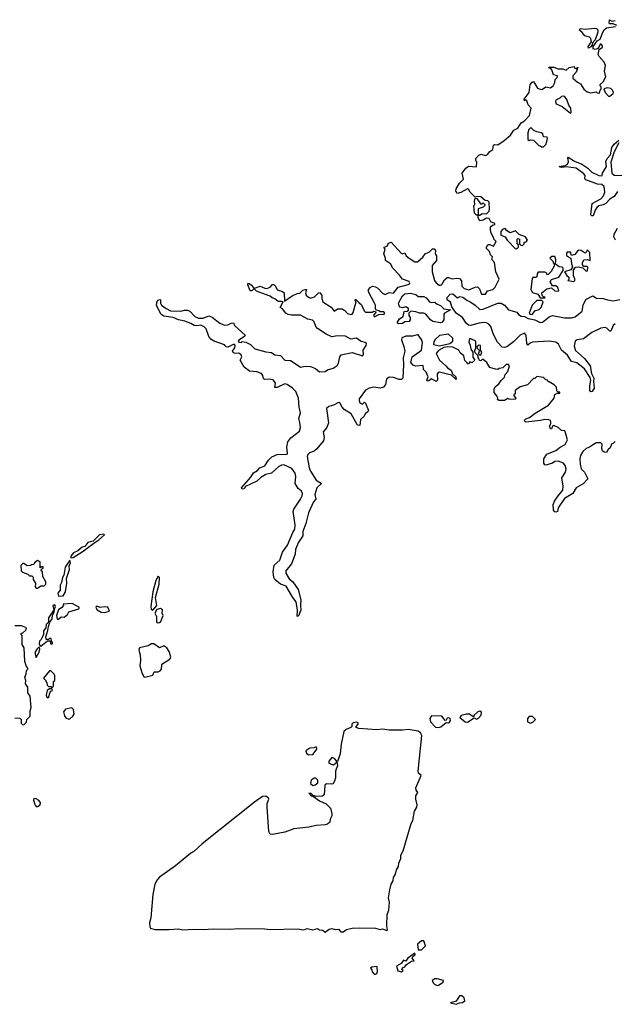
# Model space of a CAD drawing. Extents: x 2472589 to 2662339, y 701009 to 849030.
# Tile 334 of 406: x 2598368 to 2603676, y 746573 to 755365. Entities that reach past the tile are written whole.
import ezdxf

# ---------------------------------------------------------------- set-up
doc = ezdxf.new("R2010")
doc.units = 0

msp = doc.modelspace()

# ---------------------------------------------------------------- linework, layer by layer
at = {"layer": '0CON05XD'}
for points in [[(2602571.7, 753498.3), (2602570, 753515), (2602588.3, 753531.7), (2602610, 753535), (2602610, 753545), (2602575, 753560), (2602560, 753590), (2602535, 753592.5), (2602505, 753573.8), (2602475, 753570), (2602460, 753595), (2602460, 753620), (2602475, 753620), (2602497, 753633), (2602535, 753632.5), (2602557.5, 753655), (2602562.5, 753675), (2602560, 753735), (2602547, 753747), (2602521.7, 753751.7), (2602485, 753783.3), (2602455, 753787.5), (2602435, 753780), (2602390, 753825), (2602375, 753852.5), (2602365, 753853.3), (2602305, 753822), (2602272.5, 753812.5), (2602260, 753835), (2602263.8, 753855), (2602294.4, 753905.6), (2602329.5, 753940.5), (2602317.5, 753995), (2602350.7, 754039.3), (2602375, 754056.7), (2602445, 754050), (2602447.5, 754095), (2602440, 754105), (2602440, 754125), (2602466.1, 754153.9), (2602486.4, 754163.6), (2602525, 754153.8), (2602545, 754162.5), (2602565, 754187.5), (2602590, 754205), (2602597.5, 754245), (2602605, 754250), (2602635, 754247.5), (2602693.3, 754285), (2602748.8, 754335), (2602780.3, 754379.7), (2602815, 754396), (2602845, 754444), (2602875, 754463.3), (2602920, 754510), (2602933.8, 754575), (2602905.8, 754605.8), (2602895, 754640), (2602881.7, 754648.3), (2602875, 754640), (2602870, 754655), (2602916.7, 754715), (2602923.9, 754786.1), (2602941.7, 754808.3), (2602955, 754812.5), (2602990, 754755), (2603021.7, 754741.7), (2603035, 754743.3), (2603065, 754766.7), (2603105, 754756.2), (2603130.8, 754775), (2603146.2, 754805), (2603148.3, 754831.7), (2603165, 754850), (2603167.5, 754865), (2603131.7, 754871.7), (2603117, 754917), (2603108.3, 754928.3), (2603090, 754935), (2603095, 754940), (2603135, 754942.5), (2603175, 754927.5), (2603215, 754927.5), (2603245, 754913.8), (2603272.9, 754937.1), (2603317.5, 754947.5), (2603321.7, 754931.7), (2603335, 754930), (2603350, 754940), (2603335, 754897.5), (2603306.7, 754865), (2603305, 754842.5), (2603346.4, 754806.4), (2603373, 754793), (2603402.5, 754745), (2603435, 754720), (2603465, 754712.5), (2603515, 754720), (2603523, 754713), (2603545, 754710), (2603550, 754735), (2603560, 754745), (2603560, 754765), (2603550, 754775), (2603550, 754785), (2603575, 754810), (2603600, 754855), (2603587.5, 754905), (2603596.7, 754955), (2603586.7, 754985), (2603540, 755035), (2603532.5, 755055), (2603541.7, 755098.3), (2603569.3, 755120.7), (2603571.7, 755131.7), (2603560, 755145), (2603550, 755145), (2603533.3, 755106.7), (2603505, 755098.8), (2603487.5, 755105), (2603486.2, 755125), (2603524.1, 755175.9), (2603549.2, 755190.8), (2603574.3, 755255), (2603585.6, 755275), (2603605, 755291.1), (2603686.4, 755303.6)], [(2603698.3, 755311.7), (2603667, 755327), (2603635, 755327.5), (2603630, 755335), (2603633.8, 755365), (2603655, 755352.5), (2603685, 755357.5)], [(2603445, 755110), (2603443.8, 755125), (2603473, 755167), (2603465.8, 755195.8), (2603455, 755208.8), (2603411.4, 755221.4), (2603390, 755250), (2603365, 755270), (2603370, 755285), (2603415, 755281.2), (2603499.1, 755289.1), (2603515.6, 755285.6), (2603527.5, 755275), (2603530, 755255), (2603506.1, 755183.9), (2603481.7, 755158.3), (2603478.8, 755141.2), (2603466.4, 755123.6), (2603445, 755110)], [(2603285, 754530), (2603290, 754535), (2603287.5, 754575), (2603273.3, 754595), (2603249.5, 754659.5), (2603235, 754677.5), (2603225, 754682.5), (2603205, 754680), (2603190, 754665), (2603155, 754647.5), (2603150, 754635), (2603157.5, 754615), (2603210.7, 754590.7), (2603285, 754530)], [(2603635, 754682.5), (2603666.7, 754705), (2603669.3, 754719.3), (2603658, 754738), (2603645, 754750), (2603613, 754757), (2603581.7, 754748.3), (2603593.6, 754713.6), (2603625, 754682.5), (2603635, 754682.5)], [(2603045, 754230), (2603066.7, 754255), (2603080, 754305), (2603077.5, 754315), (2603045, 754320), (2603037.5, 754345), (2603024.1, 754354.1), (2602984.2, 754364.2), (2602956.4, 754376.4), (2602935, 754400), (2602925, 754397.5), (2602912.5, 754385), (2602902.5, 754355), (2602903.9, 754293.9), (2602915, 754287.5), (2602927, 754293), (2602955, 754290), (2603001.7, 754241.7), (2603015, 754240), (2603025, 754230), (2603045, 754230)], [(2603705, 753831.1), (2603673.5, 753786.5), (2603635, 753761.9), (2603599.6, 753725), (2603575, 753710.5), (2603538.4, 753701.6), (2603520.8, 753689.2), (2603504.4, 753665), (2603486, 753615), (2603472.2, 753612.2), (2603465.8, 753625), (2603477.2, 753722.8), (2603554.3, 753765.7), (2603578.2, 753791.8), (2603590.3, 753825), (2603585.9, 753875), (2603565, 753892.1), (2603525, 753895.3), (2603422, 753935), (2603411.9, 753945), (2603414.6, 753975), (2603405, 753990), (2603335, 754040), (2603245, 754050.6), (2603205, 754044.5), (2603182.5, 754055), (2603236, 754064), (2603259.2, 754075), (2603266.9, 754095), (2603260, 754135), (2603265, 754138.8), (2603321.4, 754101.4), (2603385, 754074.6), (2603438.9, 754038.9), (2603475, 754004.7), (2603538, 753975), (2603558.6, 753971.4), (2603567.1, 753975), (2603569.1, 753995), (2603606.4, 754055), (2603600.2, 754100.2), (2603611.8, 754125), (2603641.8, 754158.2), (2603654.8, 754225.2), (2603675, 754254.3), (2603715, 754290)], [(2603717.5, 754265), (2603674.1, 754185.9), (2603646, 754094), (2603655.3, 753995.3), (2603675, 753976.6), (2603776.2, 753973.8)], [(2602460, 753620), (2602455, 753620), (2602445, 753620), (2602428.3, 753638.3), (2602422.5, 753705), (2602430, 753715), (2602427.5, 753745), (2602435, 753770), (2602448.3, 753768.3), (2602481.7, 753721.7), (2602495, 753720), (2602505, 753730), (2602520, 753715), (2602520, 753705), (2602505, 753690), (2602460, 753675), (2602460, 753620)], [(2602565, 752260), (2602537.5, 752305), (2602505, 752330), (2602495, 752330), (2602485, 752320), (2602471.7, 752321.7), (2602470, 752335), (2602460, 752345), (2602460, 752365), (2602435, 752390), (2602430, 752405), (2602430, 752415), (2602440, 752425), (2602440, 752495), (2602395, 752516.2), (2602384.5, 752515.5), (2602376.2, 752485), (2602388.8, 752458.8), (2602395, 752422.5), (2602413.3, 752395), (2602412, 752352), (2602430, 752325), (2602405, 752300), (2602385, 752310), (2602375, 752290), (2602365, 752292.5), (2602362.5, 752302.5), (2602342.1, 752322.1), (2602332.3, 752362.3), (2602300.7, 752390.7), (2602287.5, 752415), (2602235, 752440.8), (2602185.7, 752444.3), (2602155, 752436.7), (2602105, 752410), (2602086, 752385), (2602115.8, 752325.8), (2602173.3, 752275), (2602186.1, 752256.1), (2602220, 752235), (2602231.7, 752201.7), (2602262.5, 752175), (2602265, 752153.3), (2602221.7, 752191.7), (2602115, 752217.5), (2602104.1, 752215.9), (2602095, 752200), (2602096.7, 752145), (2602086.1, 752133.9), (2602045, 752157.5), (2602020.7, 752139.3), (2602005, 752137.5), (2602001.2, 752145), (2602013.3, 752175), (2601997, 752217), (2601973, 752243), (2601968.3, 752278.3), (2601902, 752272), (2601881.2, 752281.2), (2601860, 752305), (2601872, 752355), (2601955.8, 752415), (2601964.1, 752484.1), (2601955, 752510), (2601925, 752550), (2601915, 752552.5), (2601875, 752538.6), (2601815, 752539.4), (2601778.8, 752525), (2601776, 752505), (2601798.3, 752448.3), (2601806, 752405), (2601790, 752345), (2601793.3, 752285), (2601786.7, 752165), (2601775, 752153.3), (2601755, 752151.2), (2601705, 752170), (2601665, 752172), (2601640.8, 752155), (2601633.2, 752106.8), (2601615, 752083.8), (2601585, 752076), (2601530, 752085), (2601487.5, 752075), (2601455, 752056.7), (2601399.3, 751980.7), (2601396.7, 751965), (2601404, 751945), (2601415, 751936.7), (2601427, 751933), (2601445, 751950), (2601455, 751940), (2601480, 751875), (2601476.7, 751863.3), (2601455, 751847.5), (2601439.3, 751820.7), (2601410, 751795), (2601405, 751742.5), (2601383.8, 751745), (2601326.2, 751845), (2601265.7, 751885.7), (2601246.7, 751905), (2601225, 751942.5), (2601215, 751946.7), (2601168, 751922), (2601128.8, 751911.2), (2601106.4, 751893.6), (2601123.3, 751765), (2601110.6, 751725), (2601078, 751685), (2601084.5, 751634.5), (2601080.6, 751605), (2601018.6, 751531.4), (2600996.4, 751513.6), (2600953.4, 751496.6), (2600938.7, 751481.3), (2600933.1, 751465), (2600950.5, 751365), (2600962.2, 751335), (2601015, 751253.8), (2601061.2, 751225), (2601020, 751185), (2601001.1, 751125), (2601012, 751085), (2600989.5, 751060.5), (2600946.9, 750963.1), (2600923.1, 750865), (2600894.2, 750795), (2600894.4, 750755), (2600852.2, 750695), (2600830.6, 750635), (2600827, 750593), (2600794, 750505), (2600743.1, 750445), (2600742.2, 750422.2), (2600773.6, 750373.6), (2600806.9, 750345), (2600855, 750276.7), (2600878, 750185), (2600873.8, 750135), (2600878.8, 750091.2), (2600855, 750037.5), (2600845, 750040), (2600848.3, 750091.7), (2600837, 750167), (2600806.2, 750205), (2600746.5, 750306.5), (2600695, 750325.8), (2600645, 750366.7), (2600637, 750383), (2600630.8, 750435), (2600638.6, 750495), (2600689.7, 750540.3), (2600715, 750610), (2600757.3, 750672.7), (2600805, 750786.2), (2600822.9, 750815), (2600826.9, 750855), (2600808.5, 750975), (2600814.5, 750995), (2600874.4, 751085), (2600890, 751115), (2600891.4, 751135), (2600884.4, 751154.4), (2600855, 751178.8), (2600828.1, 751225), (2600833.6, 751285), (2600828.2, 751315), (2600796.5, 751356.5), (2600725, 751390.5), (2600705, 751388.5), (2600680.8, 751375), (2600615, 751315.8), (2600565, 751304.3), (2600521.7, 751278.3), (2600485, 751244), (2600383.3, 751196.7), (2600372.5, 751175), (2600354.1, 751174.1), (2600347.5, 751185), (2600430.2, 751279.8), (2600455, 751318), (2600490.3, 751339.7), (2600512.5, 751365), (2600555, 751380), (2600588.7, 751431.3), (2600619.3, 751460.7), (2600665, 751481.9), (2600754.3, 751485.7), (2600759.2, 751495), (2600752.6, 751547.4), (2600760, 751595), (2600789.1, 751630.9), (2600865, 751690.8), (2600875.5, 751725), (2600867.4, 751767.4), (2600860.8, 751805), (2600874.2, 751855), (2600861.9, 751905), (2600855.7, 751985), (2600834.2, 752044.2), (2600804.3, 752074.3), (2600755, 752107.5), (2600735, 752114.2), (2600665, 752080.6), (2600645, 752082), (2600650, 752120), (2600633.3, 752145), (2600605, 752155.8), (2600552, 752152), (2600545, 752160), (2600539.2, 752189.2), (2600525, 752206), (2600485, 752220.8), (2600417.9, 752227.9), (2600371.3, 752261.3), (2600336.7, 752325), (2600350, 752355), (2600343.6, 752373.6), (2600325, 752386.2), (2600290, 752385), (2600273.6, 752393.6), (2600267.5, 752405), (2600288.8, 752435), (2600292, 752455), (2600285.6, 752465.6), (2600272.5, 752465), (2600225, 752442), (2600210, 752445), (2600195, 752462.5), (2600104.1, 752494.1), (2600075, 752513.3), (2600056.7, 752535), (2600031.2, 752605), (2600015, 752623.8), (2599985, 752637.5), (2599945, 752630), (2599925, 752633.3), (2599895, 752652.5), (2599843.2, 752673.2), (2599784.2, 752684.2), (2599737.5, 752705), (2599655, 752717.5), (2599626.6, 752736.6), (2599587.5, 752815), (2599595, 752848), (2599605, 752862), (2599617.1, 752867.1), (2599626, 752865), (2599625.6, 752835), (2599634.6, 752814.6), (2599673.8, 752785), (2599713.6, 752766.4), (2599805, 752761.2), (2599838.3, 752771.7), (2599865, 752772.5), (2599885, 752762.5), (2599930, 752715), (2599965, 752700.6), (2600005, 752698.8), (2600055, 752720), (2600085, 752710), (2600155, 752656.7), (2600195, 752637.5), (2600225, 752640), (2600255, 752655.6), (2600275, 752657.1), (2600286.2, 752635), (2600379.3, 752549.3), (2600375, 752537.5), (2600325, 752503.3), (2600318.8, 752495), (2600324.3, 752484.3), (2600345, 752483.3), (2600355, 752492.5), (2600385, 752486.7), (2600426.7, 752465), (2600465.6, 752425.6), (2600565, 752399.2), (2600615, 752394), (2600643.8, 752373.8), (2600695, 752366.2), (2600735, 752326), (2600785, 752322), (2600835, 752288), (2600875, 752263.1), (2600915, 752270), (2600965, 752269.2), (2601009.7, 752249.7), (2601045, 752220.8), (2601095, 752224), (2601115, 752237.5), (2601165, 752253.8), (2601202.1, 752277.9), (2601212.4, 752297.6), (2601225.7, 752354.3), (2601238.8, 752371.2), (2601334.2, 752394.2), (2601427.5, 752365), (2601436, 752375), (2601433.3, 752415), (2601460, 752455), (2601463.8, 752473.8), (2601452.5, 752482.5), (2601415, 752492.5), (2601375, 752522.5), (2601325, 752511.2), (2601275, 752538.6), (2601205, 752540.8), (2601155, 752533.8), (2601105, 752558), (2601027.4, 752607.4), (2601012.5, 752625), (2600995, 752666.7), (2600981.2, 752681.2), (2600941.3, 752691.3), (2600875, 752727.1), (2600793.9, 752726.1), (2600765, 752732.5), (2600744.5, 752744.5), (2600714, 752784), (2600692.5, 752795), (2600720, 752845), (2600705, 752847.5), (2600675, 752848), (2600645, 752873.8), (2600621.7, 752881.7), (2600605, 752896.7), (2600495, 752936.2), (2600477.5, 752945), (2600465, 752960), (2600455, 752960), (2600440, 752945), (2600425, 752942.5), (2600403, 752997), (2600405, 753010), (2600415, 753010), (2600437.5, 752995), (2600455, 752970), (2600465, 752967.5), (2600515, 752984.2), (2600555, 752968), (2600575, 752966.2), (2600603.3, 752976.7), (2600625, 753000), (2600635, 753000), (2600652.5, 752985), (2600665, 752953.3), (2600715, 752937.5), (2600730, 752925), (2600733, 752853), (2600801.4, 752898.6), (2600845, 752920), (2600868, 752922), (2600895, 752948.8), (2600915, 752956.7), (2600926.7, 752955), (2600918.8, 752925), (2600923.8, 752905), (2600945, 752886), (2600965, 752878), (2601000.5, 752889.5), (2601035, 752926.7), (2601045, 752930), (2601065.8, 752905.8), (2601064, 752875), (2601074, 752845), (2601148.8, 752798.8), (2601173.9, 752763.9), (2601205, 752782.5), (2601245, 752783.3), (2601269.5, 752769.5), (2601295, 752741.2), (2601325, 752734), (2601335, 752736.7), (2601345, 752750), (2601370, 752845), (2601362.5, 752855), (2601365, 752870), (2601395, 752840), (2601418.3, 752818.3), (2601443.8, 752765), (2601455, 752753.8), (2601515, 752752.5), (2601528.3, 752761.7), (2601545, 752760), (2601547, 752753), (2601527.5, 752725), (2601535, 752712.5), (2601575, 752733.3), (2601622.5, 752735), (2601627.5, 752745), (2601617.5, 752755), (2601585, 752757.5), (2601575, 752766.7), (2601551.7, 752771.7), (2601543, 752783), (2601543.8, 752815), (2601536, 752835), (2601480, 752935), (2601482.5, 752955), (2601496.7, 752975), (2601517, 752987), (2601545, 752980), (2601565, 752967.5), (2601605, 752922), (2601629.5, 752910.5), (2601665, 752928.8), (2601705, 752923.8), (2601745, 752975.8), (2601835, 752999.2), (2601848, 753005), (2601851.2, 753015), (2601845, 753026.2), (2601785, 753046.7), (2601757.5, 753085), (2601697.7, 753147.7), (2601676.7, 753185), (2601633.9, 753213.9), (2601633.3, 753235), (2601617.5, 753275), (2601630, 753315), (2601620, 753325), (2601620, 753335), (2601648.3, 753341.7), (2601660.7, 753369.3), (2601685, 753380), (2601775, 753278.8), (2601785, 753273.3), (2601805, 753283.3), (2601816.9, 753256.9), (2601845, 753234.3), (2601895, 753202.2), (2601918.1, 753201.9), (2601965.7, 753244.3), (2601986.7, 753275), (2602027.1, 753292.9), (2602051.7, 753318.3), (2602068.8, 753318.8), (2602080, 753305), (2602077.5, 753275), (2602087.5, 753255), (2602090, 753215), (2602051.2, 753168.8), (2602051.2, 753115), (2602071.2, 753035), (2602085, 753016.7), (2602112.5, 752995), (2602125, 752993.8), (2602135, 753000), (2602158.8, 753041.2), (2602185, 753062), (2602195, 753063.8), (2602228.3, 753051.7), (2602265, 753058), (2602294.1, 753054.1), (2602312.3, 753032.3), (2602314.3, 752985), (2602335, 752964.4), (2602377.3, 752952.7), (2602435, 752978), (2602455, 752978.8), (2602471.2, 752961.2), (2602491.2, 752915), (2602525, 752914), (2602545, 752943.3), (2602590, 752955), (2602613, 752977), (2602647, 753047), (2602617.5, 753115), (2602605.8, 753195.8), (2602582.5, 753225), (2602587, 753247), (2602570, 753265), (2602562.5, 753295), (2602533.3, 753325), (2602545, 753352.5), (2602555, 753356.7), (2602565, 753357.5), (2602598.3, 753341.7), (2602620, 753385), (2602600, 753405), (2602600, 753415), (2602572.5, 753465), (2602571.7, 753498.3)], [(2602795, 753320), (2602805, 753322.5), (2602820, 753335), (2602820, 753355), (2602810, 753365), (2602810, 753405), (2602815, 753410), (2602830, 753405), (2602830, 753365), (2602841.7, 753351.7), (2602855, 753350), (2602870, 753365), (2602871.7, 753378.3), (2602888.3, 753381.7), (2602900, 753395), (2602882.5, 753425), (2602827.5, 753447.5), (2602795, 753480), (2602745, 753462.5), (2602713.6, 753483.6), (2602705, 753497.5), (2602695, 753500), (2602677, 753493), (2602662.5, 753475), (2602661.7, 753441.7), (2602702.5, 753425), (2602720, 753395), (2602795, 753320)], [(2603685.9, 753395), (2603670.6, 753425), (2603675, 753451.4), (2603705.2, 753505)], [(2603315, 753027.5), (2603322.5, 753035), (2603322.5, 753055), (2603312.5, 753075), (2603312.5, 753127.5), (2603330, 753155), (2603355, 753157.5), (2603395, 753150), (2603425, 753120), (2603437, 753123), (2603440, 753155), (2603431.7, 753161.7), (2603405, 753160), (2603392.5, 753175), (2603392.5, 753195), (2603405, 753220), (2603435, 753222.5), (2603460, 753215), (2603457.5, 753285), (2603437, 753307), (2603430, 753305), (2603428.3, 753291.7), (2603415, 753280), (2603380, 753305), (2603353, 753307), (2603325, 753267.5), (2603295, 753260), (2603285, 753290), (2603255, 753290), (2603248.3, 753281.7), (2603250, 753255), (2603287, 753237), (2603292.5, 753185), (2603302.5, 753155), (2603288.8, 753131.2), (2603230, 753115), (2603250.7, 753080.7), (2603270, 753065), (2603270, 753045), (2603262.5, 753035), (2603315, 753027.5)], [(2603055, 752880), (2603058.3, 752888.3), (2603045, 752890), (2603031.7, 752901.7), (2603030, 752925), (2603075, 752962.5), (2603115, 752970), (2603145, 752942.5), (2603175, 752940), (2603180, 752945), (2603172.5, 752975), (2603155, 752987.5), (2603125, 752990), (2603103.3, 753025), (2603113.8, 753046.2), (2603180, 753065), (2603220, 753125), (2603220, 753145), (2603210, 753155), (2603185, 753157.5), (2603151.7, 753181.7), (2603152.5, 753225), (2603145, 753250), (2603118.3, 753251.7), (2603100, 753235), (2603130, 753205), (2603130, 753195), (2603140, 753185), (2603140, 753165), (2603113, 753117), (2603085, 753090), (2603075, 753090), (2603070, 753105), (2603055, 753110), (2602995, 753110), (2602986.2, 753095), (2602985, 753070), (2602975, 753062.5), (2602948.3, 753061.7), (2602942.5, 753055), (2602930, 752955), (2602945, 752930), (2602993, 752913), (2603015, 752880), (2603055, 752880)], [(2601748.3, 752648.3), (2601740, 752655), (2601740, 752665), (2601757.5, 752695), (2601790, 752715), (2601800.7, 752759.3), (2601827, 752763), (2601838.3, 752771.7), (2601840, 752785), (2601815, 752802.5), (2601785, 752792.5), (2601765, 752797.5), (2601755, 752810), (2601750, 752835), (2601785, 752900), (2601805, 752915.7), (2601855, 752923.8), (2601905, 752910), (2601925, 752893.8), (2601975, 752892), (2601995, 752882), (2602025.8, 752845.8), (2602045, 752838.8), (2602075, 752843.3), (2602095.5, 752825.5), (2602125, 752812.2), (2602153.5, 752783.5), (2602212.5, 752775), (2602160, 752745), (2602153.3, 752735), (2602154.2, 752685), (2602138.6, 752665), (2602125, 752658.9), (2602055, 752670), (2602035, 752683.8), (2601994.4, 752734.4), (2601975.8, 752745.8), (2601935.7, 752744.3), (2601905, 752756.2), (2601858.3, 752761.7), (2601842.5, 752745), (2601843, 752723), (2601852.5, 752705), (2601852.5, 752685), (2601845, 752670), (2601805, 752667.5), (2601785, 752652.5), (2601748.3, 752648.3)], [(2603685, 752649.5), (2603664.6, 752635), (2603645, 752583.8), (2603635, 752584), (2603609.4, 752609.4), (2603595, 752615.5), (2603555, 752610.3), (2603475, 752572.7), (2603402.1, 752515), (2603344, 752506), (2603327.7, 752495), (2603318.7, 752448.7), (2603330.9, 752410.9), (2603410.6, 752340.6), (2603460, 752275), (2603473.3, 752205), (2603492.9, 752165), (2603489.2, 752135), (2603495.8, 752075), (2603477.5, 752045), (2603465, 752043.3), (2603457.5, 752055), (2603456.2, 752096.2), (2603465.8, 752145), (2603459.8, 752169.8), (2603408.5, 752248.5), (2603341.6, 752301.6), (2603295, 752314), (2603258.4, 752368.4), (2603205.6, 752415), (2603178.1, 752468.1), (2603155, 752484.6), (2603095, 752493.2), (2602945.5, 752484.5), (2602924.2, 752475.8), (2602905, 752457.5), (2602894, 752475), (2602887.6, 752547.6), (2602875, 752566.7), (2602835, 752549.6), (2602775, 752490), (2602715, 752443.3), (2602695, 752436.9), (2602675, 752440.6), (2602634.4, 752485), (2602597.5, 752555), (2602572.9, 752625), (2602556.8, 752646.8), (2602535, 752658.7), (2602515, 752660.4), (2602465.3, 752654.7), (2602395, 752634.3), (2602375, 752636), (2602354.4, 752654.4), (2602320, 752705), (2602264, 752745), (2602225, 752802.5), (2602213.8, 752843.8), (2602183.8, 752865), (2602184, 752885), (2602212, 752915), (2602235, 752917.1), (2602275, 752882.5), (2602297.1, 752892.9), (2602325, 752886.9), (2602359.5, 752859.5), (2602395, 752844.2), (2602435, 752816.9), (2602475, 752778), (2602505, 752781.4), (2602635, 752834.2), (2602665, 752832.9), (2602694.6, 752814.6), (2602732, 752775), (2602805, 752753.8), (2602821.8, 752731.8), (2602845, 752716.5), (2602875, 752716.2), (2602908.3, 752698.3), (2602965.7, 752685.7), (2603015, 752661.8), (2603035, 752665.5), (2603095, 752713.3), (2603124.3, 752724.3), (2603231.8, 752701.8), (2603295, 752702.1), (2603327.6, 752712.4), (2603387.9, 752762.1), (2603396.5, 752815), (2603422.2, 752867.8), (2603485, 752899.4), (2603517.3, 752877.3), (2603575.8, 752875.8), (2603615, 752863.4)], [(2602925, 752733.3), (2602945, 752734.6), (2602966, 752764), (2603005, 752777.5), (2603023.8, 752795), (2603040, 752845), (2603028.3, 752858.3), (2602985, 752857.5), (2602942.8, 752817.2), (2602916.9, 752745), (2602925, 752733.3)], [(2603615, 752863.4), (2603665, 752853.4), (2603724.1, 752865.9)], [(2602115, 752453.8), (2602207, 752473), (2602233.8, 752495), (2602235, 752522.5), (2602195, 752556.7), (2602113.9, 752546.1), (2602073.3, 752505), (2602063.3, 752485), (2602062.5, 752465), (2602115, 752453.8)], [(2602485, 752370), (2602492.5, 752395), (2602480, 752415), (2602480, 752455), (2602465, 752460), (2602450, 752445), (2602451.7, 752431.7), (2602470, 752415), (2602467, 752393), (2602460, 752385), (2602471.7, 752371.7), (2602485, 752370)], [(2603685, 751600), (2603665, 751580), (2603650, 751575), (2603638.3, 751541.7), (2603621.7, 751528.3), (2603605, 751500), (2603585, 751503.3), (2603570, 751515), (2603563.3, 751535), (2603566.7, 751575), (2603555, 751586.2), (2603515, 751585.8), (2603480, 751565), (2603455, 751546.7), (2603425, 751536.2), (2603395, 751508), (2603374.3, 751475), (2603369.2, 751445), (2603370, 751395), (2603380.8, 751355), (2603408.8, 751325), (2603440, 751265), (2603399.1, 751220.9), (2603335, 751184), (2603306.4, 751133.6), (2603231.3, 751088.7), (2603173.9, 751006.1), (2603170, 750975), (2603155, 750966.7), (2603145, 750970), (2603134, 750985), (2603131.2, 751035), (2603142, 751065), (2603173.3, 751115), (2603217.5, 751165), (2603219.7, 751199.7), (2603208.8, 751275), (2603240.8, 751325), (2603245.7, 751355), (2603237.5, 751385), (2603223.8, 751405), (2603175, 751424), (2603145, 751419.2), (2603125, 751406.2), (2603065, 751386.7), (2603055, 751390), (2603047.5, 751405), (2603047, 751443), (2603075, 751486.2), (2603155, 751518.1), (2603191.2, 751548.8), (2603237, 751573), (2603256.9, 751615), (2603243.6, 751666.4), (2603233.6, 751693.6), (2603205, 751696), (2603175, 751723.3), (2603135, 751742.5), (2603123, 751737), (2603115, 751712.5), (2603105, 751712.5), (2603097.5, 751735), (2603110, 751755), (2603110, 751775), (2603107.5, 751785), (2603091.7, 751791.7), (2603055, 751796), (2603016.4, 751786.4), (2602885, 751772.5), (2602872.5, 751785), (2602885, 751802.5), (2602918.3, 751811.7), (2602969.3, 751850.7), (2603087.3, 751922.7), (2603140, 751985), (2603145, 752017.5), (2603165, 752030), (2603188.3, 752031.7), (2603188.3, 752038.3), (2603175, 752040), (2603161.7, 752051.7), (2603160, 752085), (2603140, 752105), (2603095, 752130), (2603085, 752130), (2603080, 752145), (2603065, 752150), (2603045, 752170), (2602985, 752180), (2602965, 752160), (2602955, 752160), (2602900, 752105), (2602834.1, 752085.9), (2602790, 752055), (2602790, 752025), (2602780, 752015), (2602780, 752005), (2602797, 751987), (2602790, 751975), (2602737, 751977), (2602725, 751982.5), (2602695, 751963.3), (2602643.6, 751963.6), (2602633, 751973), (2602637.5, 751985), (2602627.5, 752005), (2602602.5, 752035), (2602602.5, 752065), (2602613.6, 752086.4), (2602645, 752112.5), (2602665.8, 752144.2), (2602695, 752173.3), (2602702.5, 752197.5), (2602725, 752222.5), (2602740, 752275), (2602730, 752285), (2602710, 752285), (2602680, 752255), (2602648.3, 752251.7), (2602635, 752242.5), (2602615, 752243.3), (2602565, 752260)], [(2598825, 750560), (2598845, 750564), (2598935, 750619.2), (2599028.3, 750691.7), (2599075, 750719.2), (2599123.3, 750765), (2599120, 750770), (2599080, 750765), (2599022.1, 750707.9), (2598975, 750697.1), (2598947.6, 750662.4), (2598925, 750654), (2598887.8, 750622.2), (2598846.7, 750605), (2598823.6, 750573.6), (2598825, 750560)], [(2598525, 750290), (2598555, 750310), (2598585, 750310), (2598600, 750325), (2598600, 750345), (2598573, 750393), (2598570, 750435), (2598560, 750445), (2598561.7, 750458.3), (2598578.3, 750471.7), (2598578.3, 750478.3), (2598565, 750480), (2598551.7, 750471.7), (2598550, 750525), (2598525, 750537.5), (2598500, 750515), (2598495, 750500), (2598473, 750497), (2598465, 750490), (2598435, 750487.5), (2598405, 750510), (2598395, 750510), (2598378.3, 750491.7), (2598380, 750445), (2598393.3, 750433.3), (2598440, 750415), (2598455, 750400), (2598475, 750400), (2598488.3, 750388.3), (2598487.5, 750365), (2598510, 750335), (2598510, 750315), (2598503, 750303), (2598515, 750290), (2598525, 750290)], [(2598715, 750217.5), (2598755, 750220), (2598775.6, 750255), (2598788, 750335), (2598786.7, 750375), (2598813.3, 750455), (2598810, 750485), (2598820, 750515), (2598815, 750540), (2598773.4, 750476.6), (2598762.9, 750405), (2598749.2, 750385), (2598740.5, 750339.5), (2598728, 750315), (2598727.7, 750272.3), (2598707, 750243), (2598715, 750217.5)], [(2599555, 750093.3), (2599591.2, 750135), (2599578.6, 750205), (2599612.9, 750325), (2599616.4, 750383.6), (2599605, 750397.5), (2599581.5, 750358.5), (2599555.7, 750255), (2599538.6, 750125), (2599541.7, 750101.7), (2599555, 750093.3)], [(2598555, 749772.5), (2598615, 749820), (2598638.3, 749818.3), (2598643, 749793), (2598655, 749790), (2598660, 749795), (2598660, 749805), (2598650, 749815), (2598648.3, 749838.3), (2598635, 749840), (2598625, 749830), (2598605, 749830), (2598600, 749855), (2598619.3, 749910.7), (2598623.8, 749946.2), (2598637.5, 749985), (2598656, 750014), (2598661.2, 750048.8), (2598676.4, 750073.6), (2598677, 750103), (2598686, 750125), (2598681.7, 750141.7), (2598662.5, 750135), (2598672.5, 750095), (2598623.3, 750025), (2598623.3, 749986.7), (2598604.1, 749965.9), (2598601.2, 749935), (2598580.8, 749909.2), (2598580, 749875), (2598559.1, 749830.9), (2598543.8, 749815), (2598542.5, 749795), (2598547.5, 749777.5), (2598555, 749772.5)], [(2598701.7, 750011.7), (2598715, 750012.5), (2598738.3, 750031.7), (2598765, 750030), (2598795, 750052.5), (2598805, 750077.5), (2598896.4, 750103.6), (2598900, 750115), (2598835, 750152), (2598755, 750147.5), (2598760, 750135), (2598743.3, 750115), (2598713.3, 750095), (2598696.7, 750045), (2598701.7, 750011.7)], [(2599125, 750072.5), (2599170, 750085), (2599155, 750120), (2599125, 750123.3), (2599086.4, 750116.4), (2599065, 750126.2), (2599050, 750125), (2599047.5, 750115), (2599060, 750095), (2599094.4, 750074.4), (2599125, 750072.5)], [(2599595, 749980), (2599615, 749983.3), (2599628.3, 749991.7), (2599647.5, 750045), (2599640.8, 750065), (2599642.5, 750095), (2599625, 750108.8), (2599590.8, 750099.2), (2599573.8, 750065), (2599587.5, 750035), (2599589.3, 749989.3), (2599595, 749980)], [(2598405, 749070), (2598428.3, 749091.7), (2598430, 749115), (2598460, 749145), (2598460, 749195), (2598470, 749225), (2598460, 749325), (2598440, 749355), (2598440, 749405), (2598420, 749435), (2598422.5, 749465), (2598413.3, 749495), (2598426.1, 749523.9), (2598427.5, 749552.5), (2598440, 749565), (2598440, 749575), (2598428.3, 749588.3), (2598412.5, 749635), (2598407.5, 749755), (2598390, 749785), (2598390, 749865), (2598380, 749875), (2598381.7, 749888.3), (2598395, 749890), (2598422.5, 749915), (2598427.5, 749935), (2598385, 749953.3), (2598325, 749953.3)], [(2598515, 749670), (2598541.7, 749718.3), (2598548, 749745), (2598545, 749760), (2598535, 749758.8), (2598523.1, 749746.9), (2598504, 749716), (2598515, 749670)], [(2599485, 749493.8), (2599555, 749511.2), (2599568.3, 749541.7), (2599605, 749541.2), (2599620.5, 749549.5), (2599633.8, 749565), (2599636.2, 749603.8), (2599644, 749616), (2599706.7, 749655), (2599717.5, 749675), (2599701.2, 749725), (2599682.5, 749755), (2599655, 749773.3), (2599615, 749757.5), (2599565, 749793.3), (2599545, 749792.5), (2599515, 749773.3), (2599436.7, 749755), (2599432, 749735), (2599442.5, 749695), (2599446.2, 749645), (2599441.2, 749595), (2599456.7, 749535), (2599477, 749497), (2599485, 749493.8)], [(2598655, 749400), (2598670, 749415), (2598670, 749455), (2598680, 749465), (2598680, 749505), (2598675, 749520), (2598645, 749550), (2598635, 749550), (2598580, 749485), (2598600, 749465), (2598600, 749455), (2598610, 749445), (2598611.7, 749421.7), (2598625, 749410), (2598645, 749410), (2598655, 749400)], [(2598615, 749310), (2598625, 749312.5), (2598639.3, 749360.7), (2598645, 749370), (2598660, 749375), (2598655, 749390), (2598635, 749390), (2598613.6, 749376.4), (2598603.9, 749333.9), (2598610, 749315), (2598615, 749310)], [(2598805, 749120), (2598815, 749122.5), (2598843, 749147), (2598852.5, 749165), (2598847.5, 749205), (2598831.7, 749221.7), (2598775, 749210), (2598760, 749185), (2598768.3, 749148.3), (2598780, 749130), (2598805, 749120)], [(2602105, 749043.5), (2602127.8, 749052.2), (2602175, 749090), (2602195, 749087.5), (2602205, 749092.5), (2602213, 749107), (2602210, 749125), (2602195, 749132.5), (2602185, 749127.5), (2602175, 749110), (2602165, 749107.5), (2602135, 749147.5), (2602045, 749150), (2602030, 749125), (2602036.4, 749096.4), (2602078.7, 749048.7), (2602105, 749043.5)], [(2602365, 749092), (2602425, 749130), (2602445, 749120), (2602463, 749127), (2602487.5, 749155), (2602490.7, 749180.7), (2602475, 749190), (2602457.5, 749185), (2602423.6, 749156.4), (2602415, 749140), (2602383.8, 749163.8), (2602355, 749163.8), (2602309.3, 749150.7), (2602297.5, 749135), (2602345, 749096.2), (2602365, 749092)], [(2602925, 749084.3), (2602948.3, 749091.7), (2602973.3, 749115), (2602945, 749144), (2602916.1, 749143.9), (2602901.2, 749125), (2602901.2, 749095), (2602925, 749084.3)], [(2598325, 749130), (2598368.3, 749128.3), (2598380, 749115), (2598380, 749085), (2598391.7, 749071.7), (2598405, 749070)], [(2601095, 747218), (2601131.4, 747245), (2601155, 747251.6), (2601185, 747241.1), (2601215, 747243.1), (2601235, 747220.8), (2601255, 747220.6), (2601285, 747240.8), (2601335, 747252.2), (2601405, 747256.4), (2601545, 747254.6), (2601585, 747242.5), (2601605, 747248.5), (2601645, 747233.8), (2601652.5, 747237.5), (2601644.7, 747274.7), (2601649.6, 747375), (2601663.4, 747415), (2601667.5, 747485), (2601661.2, 747525), (2601671.2, 747595), (2601684.8, 747645.2), (2601700.9, 747675), (2601704.8, 747705.2), (2601721.6, 747735), (2601730, 747775), (2601750.4, 747805), (2601750.8, 747835), (2601770.9, 747875), (2601770.3, 747905), (2601790, 747945), (2601863, 748187), (2601878.7, 748215), (2601892.8, 748297.2), (2601912.9, 748335), (2601915.9, 748354.1), (2601903.8, 748406.2), (2601904.1, 748435), (2601920.6, 748465), (2601906.3, 748486.3), (2601903.8, 748506.2), (2601951.2, 748615), (2601927.5, 748637.5), (2601924.2, 748655), (2601958.2, 748975), (2601946.4, 748996.4), (2601923.5, 749013.5), (2601835, 749027.8), (2601785, 749019.7), (2601665, 749019.7), (2601605, 749028.8), (2601555, 749022.9), (2601396.2, 749036.2), (2601370, 749045), (2601371.2, 749055), (2601388, 749075), (2601388, 749088), (2601375, 749092), (2601344.3, 749085.7), (2601331.2, 749075), (2601332, 749055), (2601324.2, 749045), (2601282.2, 749027.8), (2601262, 749008), (2601238.1, 748895), (2601228.7, 748811.3), (2601205, 748740), (2601200, 748740), (2601203.3, 748705), (2601186.7, 748655), (2601186, 748595), (2601176.7, 748565), (2601161.7, 748538.3), (2601107, 748543), (2601090.7, 748529.3), (2601085.8, 748444.2), (2601067.5, 748432.5), (2601015, 748430), (2600987.5, 748437.5), (2600970, 748455), (2600950, 748460), (2600970, 748435), (2600990, 748430), (2601045, 748390), (2601105, 748364.3), (2601143.3, 748325), (2601155.5, 748275.5), (2601154.3, 748255), (2601139.2, 748225), (2601135, 748200), (2601115, 748181.4), (2601094.4, 748174.4), (2601015, 748169.2), (2600950, 748155), (2600815, 748140), (2600735, 748110.5), (2600625, 748089.1), (2600605, 748091.1), (2600591.8, 748115), (2600576.4, 748335), (2600576.5, 748365), (2600590.5, 748405), (2600588.1, 748415), (2600565, 748430.9), (2600535, 748430), (2600465, 748379.1), (2599995.7, 748005), (2599922.7, 747937.3), (2599895, 747923.8), (2599759.5, 747810.5), (2599615, 747708.1), (2599593.3, 747685), (2599573.1, 747645), (2599555.6, 747555), (2599538.1, 747345), (2599525, 747300), (2599528.2, 747265), (2599535, 747252.9), (2599575, 747242.5), (2599698.5, 747241.5), (2599785, 747246.2), (2599825, 747238.9), (2599925.2, 747244.8), (2600005, 747240.3), (2600095, 747245.9), (2600245, 747243.3), (2600325, 747249.7), (2600556.7, 747246.7), (2600605, 747241.2), (2600845, 747247.5), (2600905, 747238.5), (2600935, 747251.6), (2600985, 747238.5), (2601025, 747249.1), (2601045, 747238.9), (2601075, 747235.6), (2601095, 747218)], [(2600945, 748800), (2600985, 748802.5), (2601022.5, 748855), (2601015, 748872.5), (2600995, 748862.5), (2600958.3, 748861.7), (2600923, 748837), (2600927.5, 748815), (2600945, 748800)], [(2601165, 748712.5), (2601190, 748725), (2601200, 748745), (2601178.3, 748768.3), (2601155, 748777.5), (2601127.5, 748745), (2601127.5, 748727.5), (2601165, 748712.5)], [(2600985, 748527.5), (2601005, 748532.5), (2601028.3, 748551.7), (2601030, 748575), (2601011.7, 748591.7), (2600995, 748592.5), (2600970, 748575), (2600962.5, 748545), (2600985, 748527.5)], [(2598525, 748340), (2598550, 748355), (2598552.5, 748375), (2598536.1, 748396.1), (2598515, 748407.5), (2598495, 748410), (2598490, 748395), (2598505, 748350), (2598515, 748340), (2598525, 748340)], [(2601955, 747060), (2601990, 747095), (2601975, 747140), (2601955, 747140), (2601918.3, 747111.7), (2601925, 747060), (2601955, 747060)], [(2601775, 746863.3), (2601790, 746875), (2601780, 746885), (2601785, 746900), (2601805, 746907.5), (2601820, 746930), (2601865, 746957.5), (2601888.3, 746961.7), (2601872.5, 746985), (2601882.5, 747007.5), (2601897.5, 747015), (2601895, 747030), (2601833.6, 746986.4), (2601815, 746960), (2601792.5, 746967.5), (2601773, 746937), (2601730, 746915), (2601743.6, 746873.6), (2601775, 746863.3)], [(2601545, 746842.5), (2601555, 746847.5), (2601563.3, 746865), (2601560, 746905), (2601555, 746910), (2601510, 746905), (2601500, 746895), (2601511.7, 746881.7), (2601513, 746863), (2601533, 746843), (2601545, 746842.5)], [(2602095, 746740), (2602105, 746743.3), (2602148.3, 746771.7), (2602150, 746785), (2602095, 746800), (2602075, 746800), (2602050, 746785), (2602057.5, 746765), (2602071.7, 746751.7), (2602095, 746740)], [(2602265, 746573.3), (2602293, 746587), (2602321.7, 746588.3), (2602340, 746605), (2602335, 746630), (2602315, 746650), (2602295, 746650), (2602265, 746600), (2602213, 746587), (2602265, 746573.3)]]:
    msp.add_lwpolyline(points, dxfattribs=at)

doc.saveas('drawing.dxf')
